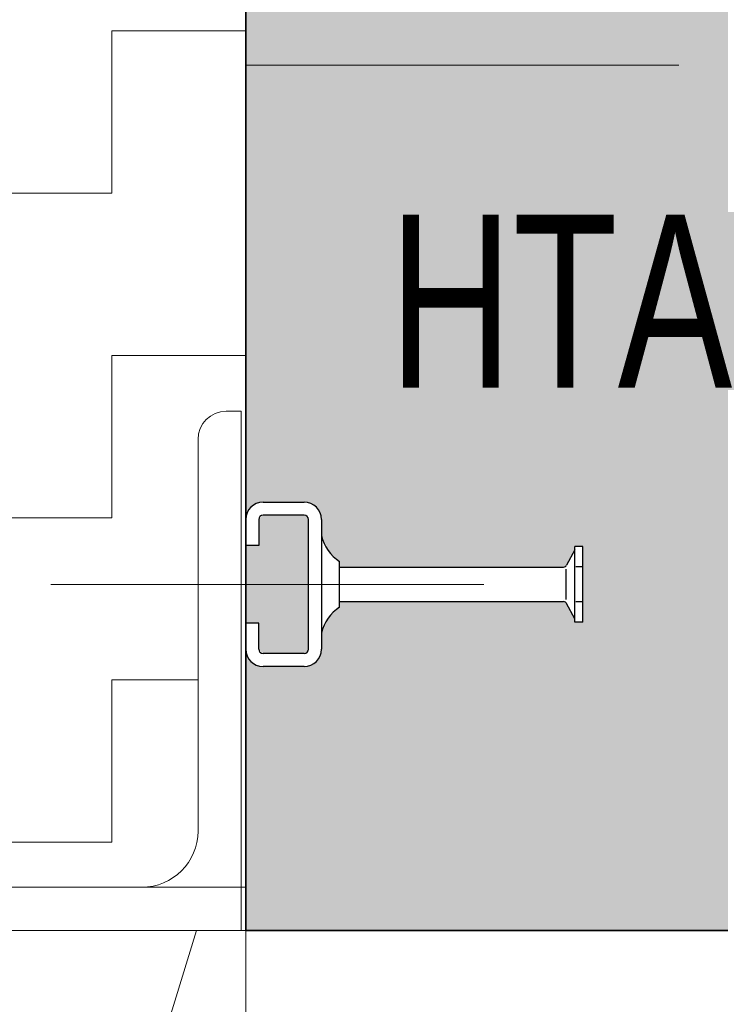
# Model space of a CAD drawing. Header units: metres. Extents: x 1316.5 to 1415.3, y -94.1 to -52.
# Tile 449 of 656: x 1403.154 to 1403.316, y -73.912 to -73.685. Entities that reach past the tile are written whole.
import ezdxf

# ---------------------------------------------------------------- set-up
doc = ezdxf.new("R2010")
doc.units = ezdxf.units.M
doc.header["$PDMODE"] = 65
for name, pattern in [('AUSGEZOGEN', [0]), ('GETRENNT2_S10', [0.045, 0.02, -0.01, 0, -0.005, 0, -0.01]), ('GETRENNT2_S6', [0.11999999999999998, 0.07, -0.01, 0.01, -0.01, 0.01, -0.01])]:
    doc.linetypes.add(name, pattern=pattern)
doc.layers.add('XR$4$_40732', color=7, linetype='Continuous')
doc.layers.add('XR$4$_42143', color=7, linetype='Continuous')
for name, color, linetype, lineweight in [('XR$4$Maßlinie 1_50', 7, 'AUSGEZOGEN', 25), ('XR$4$Muster', 4, 'AUSGEZOGEN', 13), ('XR$4$Möblierung', 4, 'AUSGEZOGEN', 13), ('XR$4$STANDARD_1', 7, 'AUSGEZOGEN', 25), ('XR$4$Text 1_100', 3, 'AUSGEZOGEN', 18), ('XR$4$Wand Mauerwerk tr_1', 42, 'AUSGEZOGEN', 18)]:
    doc.layers.add(name, color=color, linetype=linetype, lineweight=lineweight)
doc.styles.add('ARIAL', font='arial.ttf')
doc.dimstyles.new('DIMSTYLE_4', dxfattribs={"dimtxt": 0.04, "dimasz": 0.03, "dimexe": 0, "dimexo": 1e-06, "dimgap": 0.02, "dimtad": 2, "dimdec": 1, "dimlfac": 100, "dimrnd": 0.5, "dimzin": 4, "dimdsep": 46, "dimtxsty": 'ARIAL', "dimblk1": 'ALL_ML_KREIS', "dimblk2": 'ALL_ML_KREIS', "dimsah": 1, "dimcen": 0, "dimse1": 1, "dimse2": 1, "dimclrd": 7, "dimclre": 7, "dimclrt": 7, "dimadec": 0, "dimazin": 0, "dimtfac": 1, "dimtdec": 0, "dimtix": 1, "dimtmove": 2, "dimatfit": 3, "dimfxl": 0, "dimtzin": 0, "dimlwd": 0, "dimlwe": 25, "dimarcsym": 0})
doc.dimstyles.new('DIMSTYLE_5', dxfattribs={"dimtxt": 0.04, "dimasz": 0.03, "dimexe": 0, "dimexo": 1e-06, "dimgap": 0.02, "dimtad": 2, "dimdec": 1, "dimlfac": 100, "dimrnd": 0.5, "dimzin": 4, "dimdsep": 46, "dimtxsty": 'ARIAL', "dimblk1": 'ALL_ML_KREIS', "dimblk2": 'ALL_ML_KREIS', "dimsah": 1, "dimcen": 0, "dimse1": 1, "dimse2": 1, "dimclrd": 7, "dimclre": 7, "dimclrt": 7, "dimadec": 0, "dimazin": 0, "dimtfac": 1, "dimtdec": 0, "dimtix": 1, "dimtmove": 2, "dimatfit": 3, "dimfxl": 0, "dimtvp": 1.2, "dimtzin": 0, "dimlwd": 0, "dimlwe": 25, "dimarcsym": 0})

# ---------------------------------------------------------------- blocks, each defined once
blk = doc.blocks.new('COMPLEXOBJECT_49')
at = {"layer": 'XR$4$_40732', "color": 3, "linetype": 'AUSGEZOGEN', "lineweight": 13, "transparency": 33554687}
for p, q in [((1403.201456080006, -73.77536920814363), (1403.204956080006, -73.77536920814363)), ((1403.204956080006, -73.77536920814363), (1403.204956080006, -73.89536920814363)), ((1403.194956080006, -73.87236920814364), (1403.194956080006, -73.78186920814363)), ((1403.091456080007, -73.88536920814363), (1403.181956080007, -73.88536920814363)), ((1403.084956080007, -73.89536920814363), (1403.084956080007, -73.89186920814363)), ((1403.204956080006, -73.89536920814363), (1403.084956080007, -73.89536920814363)), ((1403.135456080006, -73.89536665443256), (1403.115956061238, -73.89536665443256))]:
    blk.add_line(p, q, dxfattribs=at)
for centre, radius, start, end in [((1403.201456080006, -73.78186920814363), 0.006500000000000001, 90, 180), ((1403.181956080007, -73.87236920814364), 0.013, 270, 0), ((1403.091456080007, -73.89186920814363), 0.006500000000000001, 90, 180)]:
    blk.add_arc(centre, radius, start, end, dxfattribs=at)
blk = doc.blocks.new('ALL_ML_KREIS')
at = {"color": 0, "linetype": 'ByBlock', "lineweight": -2}
for p, q in [((0, -0.5), (0, 0.5)), ((-1, 0), (0.5, 0))]:
    blk.add_line(p, q, dxfattribs=at)
blk.add_circle((0, 0), 0.15, dxfattribs=at)
blk = doc.blocks.new('*D430')
at = {"layer": 'DEFPOINTS', "color": 7, "linetype": 'AUSGEZOGEN', "lineweight": 25, "transparency": 33554687}
for p in [(1403.081979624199, -73.23214456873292), (1403.081979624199, -73.44954863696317), (1403.205967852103, -73.78836920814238)]:
    blk.add_point(p, dxfattribs=at)
at = {"layer": 'XR$4$Maßlinie 1_50', "color": 7, "linetype": 'AUSGEZOGEN', "lineweight": -2, "transparency": 33554687}
blk.add_line((1403.081979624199, -73.23214456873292), (1403.205967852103, -73.23214456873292), dxfattribs=at)
at = {"layer": 'XR$4$Maßlinie 1_50', "color": 7, "linetype": 'AUSGEZOGEN', "lineweight": 25, "transparency": 33554687, "xscale": 0.03, "yscale": 0.03, "zscale": 0.03, "rotation": 180}
blk.add_blockref('ALL_ML_KREIS', (1403.081979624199, -73.23214456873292), dxfattribs=at)
at = {"layer": 'XR$4$Maßlinie 1_50', "color": 7, "linetype": 'AUSGEZOGEN', "lineweight": 25, "transparency": 33554687, "xscale": 0.03, "yscale": 0.03, "zscale": 0.03}
blk.add_blockref('ALL_ML_KREIS', (1403.205967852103, -73.23214456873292), dxfattribs=at)
at = {"layer": 'XR$4$Maßlinie 1_50', "color": 7, "linetype": 'AUSGEZOGEN', "lineweight": 25, "transparency": 33554687, "insert": (1403.160243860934, -73.20214456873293), "char_height": 0.04, "width": 0.16, "attachment_point": 5, "style": 'ARIAL'}
blk.add_mtext('\\A1;{\\A1;{12\\H0.026400;\\S5^ ;}}', dxfattribs=at)
blk = doc.blocks.new('*D431')
at = {"layer": 'DEFPOINTS', "color": 7, "linetype": 'AUSGEZOGEN', "lineweight": 25, "transparency": 33554687}
for p in [(1403.205967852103, -73.23214456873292), (1403.905967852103, -73.54836920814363), (1403.205967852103, -73.78836920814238)]:
    blk.add_point(p, dxfattribs=at)
at = {"layer": 'XR$4$Maßlinie 1_50', "color": 7, "linetype": 'AUSGEZOGEN', "lineweight": -2, "transparency": 33554687}
blk.add_line((1403.205967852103, -73.23214456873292), (1403.905967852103, -73.23214456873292), dxfattribs=at)
at = {"layer": 'XR$4$Maßlinie 1_50', "color": 7, "linetype": 'AUSGEZOGEN', "lineweight": 25, "transparency": 33554687, "xscale": 0.03, "yscale": 0.03, "zscale": 0.03, "rotation": 180}
blk.add_blockref('ALL_ML_KREIS', (1403.205967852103, -73.23214456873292), dxfattribs=at)
at = {"layer": 'XR$4$Maßlinie 1_50', "color": 7, "linetype": 'AUSGEZOGEN', "lineweight": 25, "transparency": 33554687, "xscale": 0.03, "yscale": 0.03, "zscale": 0.03}
blk.add_blockref('ALL_ML_KREIS', (1403.905967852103, -73.23214456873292), dxfattribs=at)
at = {"layer": 'XR$4$Maßlinie 1_50', "color": 7, "linetype": 'AUSGEZOGEN', "lineweight": 25, "transparency": 33554687, "insert": (1403.554227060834, -73.20146244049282), "char_height": 0.04, "width": 0.16, "attachment_point": 5, "style": 'ARIAL'}
blk.add_mtext('\\A1;{\\A1;{70\\H0.026400;\\S^ ;}}', dxfattribs=at)
blk = doc.blocks.new('*D436')
at = {"layer": 'DEFPOINTS', "color": 7, "linetype": 'AUSGEZOGEN', "lineweight": 25, "transparency": 33554687}
for p in [(1403.081979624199, -73.70501437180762), (1403.205967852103, -74.06236920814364), (1403.081979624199, -74.57404428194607)]:
    blk.add_point(p, dxfattribs=at)
at = {"layer": 'XR$4$Maßlinie 1_50', "color": 7, "linetype": 'AUSGEZOGEN', "lineweight": -2, "transparency": 33554687}
blk.add_line((1403.081979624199, -74.57404428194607), (1403.205967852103, -74.57404428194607), dxfattribs=at)
at = {"layer": 'XR$4$Maßlinie 1_50', "color": 7, "linetype": 'AUSGEZOGEN', "lineweight": 25, "transparency": 33554687, "xscale": 0.03, "yscale": 0.03, "zscale": 0.03, "rotation": 180}
blk.add_blockref('ALL_ML_KREIS', (1403.081979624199, -74.57404428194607), dxfattribs=at)
at = {"layer": 'XR$4$Maßlinie 1_50', "color": 7, "linetype": 'AUSGEZOGEN', "lineweight": 25, "transparency": 33554687, "xscale": 0.03, "yscale": 0.03, "zscale": 0.03}
blk.add_blockref('ALL_ML_KREIS', (1403.205967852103, -74.57404428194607), dxfattribs=at)
at = {"layer": 'XR$4$Maßlinie 1_50', "color": 7, "linetype": 'AUSGEZOGEN', "lineweight": 25, "transparency": 33554687, "insert": (1403.160243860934, -74.54404428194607), "char_height": 0.04, "width": 0.16, "attachment_point": 5, "style": 'ARIAL'}
blk.add_mtext('\\A1;{\\A1;{12\\H0.026400;\\S5^ ;}}', dxfattribs=at)
blk = doc.blocks.new('*D450')
at = {"layer": 'DEFPOINTS', "color": 7, "linetype": 'AUSGEZOGEN', "lineweight": 25, "transparency": 33554687}
for p in [(1403.081979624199, -73.11664860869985), (1403.081979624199, -73.53601814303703), (1403.205967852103, -73.82481079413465)]:
    blk.add_point(p, dxfattribs=at)
at = {"layer": 'XR$4$Maßlinie 1_50', "color": 7, "linetype": 'AUSGEZOGEN', "lineweight": -2, "transparency": 33554687}
blk.add_line((1403.081979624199, -73.11664860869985), (1403.205967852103, -73.11664860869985), dxfattribs=at)
at = {"layer": 'XR$4$Maßlinie 1_50', "color": 7, "linetype": 'AUSGEZOGEN', "lineweight": 25, "transparency": 33554687, "xscale": 0.03, "yscale": 0.03, "zscale": 0.03, "rotation": 180}
blk.add_blockref('ALL_ML_KREIS', (1403.081979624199, -73.11664860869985), dxfattribs=at)
at = {"layer": 'XR$4$Maßlinie 1_50', "color": 7, "linetype": 'AUSGEZOGEN', "lineweight": 25, "transparency": 33554687, "xscale": 0.03, "yscale": 0.03, "zscale": 0.03}
blk.add_blockref('ALL_ML_KREIS', (1403.205967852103, -73.11664860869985), dxfattribs=at)
at = {"layer": 'XR$4$Maßlinie 1_50', "color": 7, "linetype": 'AUSGEZOGEN', "lineweight": 25, "transparency": 33554687, "insert": (1403.160243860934, -73.08664860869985), "char_height": 0.04, "width": 0.16, "attachment_point": 5, "style": 'ARIAL'}
blk.add_mtext('\\A1;{\\A1;{12\\H0.026400;\\S5^ ;}}', dxfattribs=at)
blk = doc.blocks.new('*D451')
at = {"layer": 'DEFPOINTS', "color": 7, "linetype": 'AUSGEZOGEN', "lineweight": 25, "transparency": 33554687}
for p in [(1403.205967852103, -73.11664860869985), (1403.905967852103, -73.54836920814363), (1403.205967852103, -73.82481079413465)]:
    blk.add_point(p, dxfattribs=at)
at = {"layer": 'XR$4$Maßlinie 1_50', "color": 7, "linetype": 'AUSGEZOGEN', "lineweight": -2, "transparency": 33554687}
blk.add_line((1403.205967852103, -73.11664860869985), (1403.905967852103, -73.11664860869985), dxfattribs=at)
at = {"layer": 'XR$4$Maßlinie 1_50', "color": 7, "linetype": 'AUSGEZOGEN', "lineweight": 25, "transparency": 33554687, "xscale": 0.03, "yscale": 0.03, "zscale": 0.03, "rotation": 180}
blk.add_blockref('ALL_ML_KREIS', (1403.205967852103, -73.11664860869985), dxfattribs=at)
at = {"layer": 'XR$4$Maßlinie 1_50', "color": 7, "linetype": 'AUSGEZOGEN', "lineweight": 25, "transparency": 33554687, "xscale": 0.03, "yscale": 0.03, "zscale": 0.03}
blk.add_blockref('ALL_ML_KREIS', (1403.905967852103, -73.11664860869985), dxfattribs=at)
at = {"layer": 'XR$4$Maßlinie 1_50', "color": 7, "linetype": 'AUSGEZOGEN', "lineweight": 25, "transparency": 33554687, "insert": (1403.554227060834, -73.08596648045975), "char_height": 0.04, "width": 0.16, "attachment_point": 5, "style": 'ARIAL'}
blk.add_mtext('\\A1;{\\A1;{70\\H0.026400;\\S^ ;}}', dxfattribs=at)
blk = doc.blocks.new('*D506')
at = {"layer": 'DEFPOINTS', "color": 7, "linetype": 'AUSGEZOGEN', "lineweight": 25, "transparency": 33554687}
for p in [(1401.696456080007, -73.49536920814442), (1401.697467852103, -73.89536920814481), (1404.079384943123, -73.89536920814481)]:
    blk.add_point(p, dxfattribs=at)
at = {"layer": 'XR$4$Maßlinie 1_50', "color": 7, "linetype": 'AUSGEZOGEN', "lineweight": -2, "transparency": 33554687}
blk.add_line((1404.079384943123, -73.89536920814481), (1404.079384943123, -73.49536920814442), dxfattribs=at)
at = {"layer": 'XR$4$Maßlinie 1_50', "color": 7, "linetype": 'AUSGEZOGEN', "lineweight": 25, "transparency": 33554687, "xscale": 0.03, "yscale": 0.03, "zscale": 0.03}
for p, rotation in [((1404.079384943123, -73.49536920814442), 90), ((1404.079384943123, -73.89536920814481), 270)]:
    blk.add_blockref('ALL_ML_KREIS', p, dxfattribs=dict(at, rotation=rotation))
at = {"layer": 'XR$4$Maßlinie 1_50', "color": 7, "linetype": 'AUSGEZOGEN', "lineweight": 25, "transparency": 33554687, "insert": (1404.048702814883, -73.69710999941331), "char_height": 0.04, "width": 0.16, "attachment_point": 5, "rotation": 90, "style": 'ARIAL'}
blk.add_mtext('\\A1;{\\A1;{40\\H0.026400;\\S^ ;}}', dxfattribs=at)
blk = doc.blocks.new('*D507')
at = {"layer": 'DEFPOINTS', "color": 7, "linetype": 'AUSGEZOGEN', "lineweight": 25, "transparency": 33554687}
for p in [(1401.696456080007, -73.49536920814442), (1401.697467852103, -73.89536920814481), (1403.719550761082, -73.89536920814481)]:
    blk.add_point(p, dxfattribs=at)
at = {"layer": 'XR$4$Maßlinie 1_50', "color": 7, "linetype": 'AUSGEZOGEN', "lineweight": -2, "transparency": 33554687}
blk.add_line((1403.719550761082, -73.89536920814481), (1403.719550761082, -73.49536920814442), dxfattribs=at)
at = {"layer": 'XR$4$Maßlinie 1_50', "color": 7, "linetype": 'AUSGEZOGEN', "lineweight": 25, "transparency": 33554687, "xscale": 0.03, "yscale": 0.03, "zscale": 0.03}
for p, rotation in [((1403.719550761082, -73.49536920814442), 90), ((1403.719550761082, -73.89536920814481), 270)]:
    blk.add_blockref('ALL_ML_KREIS', p, dxfattribs=dict(at, rotation=rotation))
at = {"layer": 'XR$4$Maßlinie 1_50', "color": 7, "linetype": 'AUSGEZOGEN', "lineweight": 25, "transparency": 33554687, "insert": (1403.688868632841, -73.69710999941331), "char_height": 0.04, "width": 0.16, "attachment_point": 5, "rotation": 90, "style": 'ARIAL'}
blk.add_mtext('\\A1;{\\A1;{40\\H0.026400;\\S^ ;}}', dxfattribs=at)

msp = doc.modelspace()

# ---------------------------------------------------------------- hatches: boundary and pattern name
at = {"layer": 'XR$4$Muster', "linetype": 'AUSGEZOGEN', "lineweight": 13, "transparency": 33554687}
h = msp.add_hatch(dxfattribs=at)
h.set_pattern_fill('MUSTER', color=4, scale=0.0375, angle=90.00000000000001, style=0, pattern_type=2)
h.set_pattern_definition([(90.00000000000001, (-0.07500000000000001, 0.07499999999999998), (-0.03750000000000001, 0.03749999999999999), [0.0375, -0.0375]), (180, (-0.07500000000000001, 0.07499999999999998), (-0.03750000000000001, -0.03749999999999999), [0.0375, -0.0375])])
h.paths.add_polyline_path([(1403.205967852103, -73.77489163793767), (1403.205967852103, -73.49536920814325), (1403.085967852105, -73.49536920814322), (1403.085967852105, -73.88536920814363), (1403.117687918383, -73.88536920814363), (1403.117687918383, -73.86941954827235), (1403.118267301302, -73.86807387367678), (1403.119344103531, -73.86557289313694), (1403.120139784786, -73.8637248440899), (1403.1226604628, -73.86941954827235), (1403.1226604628, -73.88421909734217), (1403.1278325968, -73.88536920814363), (1403.181956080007, -73.88536920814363), (1403.18352305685, -73.8852744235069), (1403.185067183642, -73.88499145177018), (1403.186565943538, -73.88452441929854), (1403.187997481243, -73.88388013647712), (1403.189340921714, -73.88306799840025), (1403.190576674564, -73.88209984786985), (1403.191686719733, -73.88098980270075), (1403.192654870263, -73.87975404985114), (1403.19346700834, -73.8784106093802), (1403.194111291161, -73.87697907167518), (1403.194578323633, -73.87548031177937), (1403.19486129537, -73.87393618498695), (1403.194956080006, -73.87236920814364), (1403.194956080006, -73.78186920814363), (1403.195177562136, -73.78018688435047), (1403.195826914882, -73.77861920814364), (1403.196859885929, -73.77727301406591), (1403.198206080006, -73.77624004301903), (1403.199773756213, -73.77559069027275), (1403.201456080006, -73.77536920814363), (1403.204956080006, -73.77536920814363)], flags=0)
at = {"layer": 'XR$4$Möblierung', "linetype": 'AUSGEZOGEN', "lineweight": 13, "transparency": 33554687}
for points in [[(1403.829967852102, -73.58736920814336), (1403.831843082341, -73.59094107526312), (1403.832067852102, -73.59107693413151), (1403.832067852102, -73.59136920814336), (1403.884267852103, -73.59136920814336), (1403.884267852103, -73.5901192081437), (1403.885451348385, -73.58920043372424), (1403.886484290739, -73.58811515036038), (1403.887343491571, -73.58688772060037), (1403.888467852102, -73.58462266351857), (1403.888467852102, -73.58036920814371), (1403.888663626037, -73.5791331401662), (1403.889231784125, -73.57801806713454), (1403.890116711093, -73.57713314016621), (1403.891231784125, -73.57656498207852), (1403.892467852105, -73.57636920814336), (1403.9019678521, -73.57636920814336), (1403.90320392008, -73.57656498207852), (1403.904318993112, -73.57713314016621), (1403.90520392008, -73.57801806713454), (1403.905772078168, -73.5791331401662), (1403.905967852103, -73.58036920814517), (1403.905967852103, -73.49536920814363), (1403.670967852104, -73.4953692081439), (1403.664967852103, -73.49536920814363), (1403.646967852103, -73.4953692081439), (1403.205967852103, -73.49536920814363), (1403.205967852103, -73.58036920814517), (1403.206163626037, -73.5791331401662), (1403.206731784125, -73.57801806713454), (1403.207616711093, -73.57713314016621), (1403.208731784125, -73.57656498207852), (1403.209967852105, -73.57636920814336), (1403.2194678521, -73.57636920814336), (1403.22070392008, -73.57656498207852), (1403.221818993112, -73.57713314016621), (1403.22270392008, -73.57801806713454), (1403.223272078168, -73.5791331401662), (1403.223467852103, -73.58036920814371), (1403.223467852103, -73.58462266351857), (1403.224592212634, -73.58688772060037), (1403.225451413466, -73.58811515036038), (1403.22648435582, -73.58920043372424), (1403.227667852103, -73.5901192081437), (1403.227667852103, -73.59136920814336), (1403.279867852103, -73.59136920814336), (1403.279867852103, -73.59107693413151), (1403.280092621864, -73.59094107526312), (1403.281967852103, -73.58736920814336), (1403.281967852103, -73.58664211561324), (1403.283867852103, -73.58664211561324), (1403.283867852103, -73.60409630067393), (1403.281967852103, -73.60409630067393), (1403.281967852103, -73.60336920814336), (1403.280092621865, -73.59979734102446), (1403.279867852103, -73.59966148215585), (1403.279867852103, -73.59936920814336), (1403.227667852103, -73.59936920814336), (1403.227667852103, -73.60061920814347), (1403.22648435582, -73.60153798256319), (1403.225451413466, -73.60262326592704), (1403.224592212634, -73.60385069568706), (1403.223467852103, -73.60611575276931), (1403.223467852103, -73.61036920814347), (1403.223272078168, -73.61160527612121), (1403.22270392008, -73.61272034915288), (1403.221818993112, -73.6136052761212), (1403.22070392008, -73.6141734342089), (1403.219467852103, -73.61436920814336), (1403.209967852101, -73.61436920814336), (1403.208731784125, -73.6141734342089), (1403.207616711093, -73.6136052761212), (1403.206731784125, -73.61272034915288), (1403.206163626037, -73.61160527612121), (1403.205967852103, -73.61036920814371), (1403.205967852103, -73.80036920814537), (1403.206163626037, -73.79913314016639), (1403.206731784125, -73.79801806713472), (1403.207616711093, -73.7971331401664), (1403.208731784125, -73.7965649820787), (1403.209967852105, -73.79636920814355), (1403.2194678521, -73.79636920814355), (1403.22070392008, -73.7965649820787), (1403.221818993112, -73.7971331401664), (1403.22270392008, -73.79801806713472), (1403.223272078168, -73.79913314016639), (1403.223467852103, -73.80036920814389), (1403.223467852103, -73.80462266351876), (1403.224592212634, -73.80688772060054), (1403.225451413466, -73.80811515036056), (1403.22648435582, -73.80920043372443), (1403.227667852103, -73.81011920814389), (1403.227667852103, -73.81136920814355), (1403.279867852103, -73.81136920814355), (1403.279867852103, -73.81107693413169), (1403.280092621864, -73.81094107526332), (1403.281967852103, -73.80736920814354), (1403.281967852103, -73.80664211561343), (1403.283867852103, -73.80664211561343), (1403.283867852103, -73.82409630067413), (1403.281967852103, -73.82409630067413), (1403.281967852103, -73.82336920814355), (1403.280092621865, -73.81979734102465), (1403.279867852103, -73.81966148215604), (1403.279867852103, -73.81936920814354), (1403.227667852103, -73.81936920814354), (1403.227667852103, -73.82061920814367), (1403.22648435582, -73.82153798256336), (1403.225451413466, -73.82262326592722), (1403.224592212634, -73.82385069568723), (1403.223467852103, -73.82611575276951), (1403.223467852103, -73.83036920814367), (1403.223272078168, -73.8316052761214), (1403.22270392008, -73.83272034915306), (1403.221818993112, -73.83360527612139), (1403.22070392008, -73.83417343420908), (1403.219467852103, -73.83436920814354), (1403.209967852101, -73.83436920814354), (1403.208731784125, -73.83417343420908), (1403.207616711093, -73.83360527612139), (1403.206731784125, -73.83272034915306), (1403.206163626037, -73.8316052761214), (1403.205967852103, -73.83036920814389), (1403.205967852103, -73.89536920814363), (1403.905967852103, -73.89536920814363), (1403.905967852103, -73.83036920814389), (1403.905772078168, -73.8316052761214), (1403.90520392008, -73.83272034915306), (1403.904318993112, -73.83360527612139), (1403.90320392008, -73.83417343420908), (1403.901967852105, -73.83436920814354), (1403.892467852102, -73.83436920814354), (1403.891231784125, -73.83417343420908), (1403.890116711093, -73.83360527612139), (1403.889231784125, -73.83272034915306), (1403.888663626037, -73.8316052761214), (1403.888467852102, -73.83036920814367), (1403.888467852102, -73.82611575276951), (1403.887343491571, -73.82385069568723), (1403.886484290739, -73.82262326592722), (1403.885451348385, -73.82153798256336), (1403.884267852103, -73.82061920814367), (1403.884267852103, -73.81936920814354), (1403.832067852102, -73.81936920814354), (1403.832067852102, -73.81966148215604), (1403.83184308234, -73.81979734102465), (1403.829967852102, -73.82336920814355), (1403.829967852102, -73.82409630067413), (1403.828067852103, -73.82409630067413), (1403.828067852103, -73.80664211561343), (1403.829967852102, -73.80664211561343), (1403.829967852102, -73.80736920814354), (1403.831843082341, -73.81094107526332), (1403.832067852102, -73.81107693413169), (1403.832067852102, -73.81136920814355), (1403.884267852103, -73.81136920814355), (1403.884267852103, -73.81011920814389), (1403.885451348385, -73.80920043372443), (1403.886484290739, -73.80811515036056), (1403.887343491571, -73.80688772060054), (1403.888467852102, -73.80462266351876), (1403.888467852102, -73.80036920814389), (1403.888663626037, -73.79913314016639), (1403.889231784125, -73.79801806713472), (1403.890116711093, -73.7971331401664), (1403.891231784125, -73.7965649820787), (1403.892467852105, -73.79636920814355), (1403.9019678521, -73.79636920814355), (1403.90320392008, -73.7965649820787), (1403.904318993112, -73.7971331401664), (1403.90520392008, -73.79801806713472), (1403.905772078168, -73.79913314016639), (1403.905967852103, -73.80036920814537), (1403.905967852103, -73.61036920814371), (1403.905772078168, -73.61160527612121), (1403.90520392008, -73.61272034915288), (1403.904318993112, -73.6136052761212), (1403.90320392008, -73.6141734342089), (1403.901967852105, -73.61436920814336), (1403.892467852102, -73.61436920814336), (1403.891231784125, -73.6141734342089), (1403.890116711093, -73.6136052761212), (1403.889231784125, -73.61272034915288), (1403.888663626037, -73.61160527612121), (1403.888467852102, -73.61036920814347), (1403.888467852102, -73.60611575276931), (1403.887343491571, -73.60385069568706), (1403.886484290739, -73.60262326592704), (1403.885451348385, -73.60153798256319), (1403.884267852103, -73.60061920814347), (1403.884267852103, -73.59936920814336), (1403.832067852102, -73.59936920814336), (1403.832067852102, -73.59966148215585), (1403.83184308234, -73.59979734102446), (1403.829967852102, -73.60336920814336), (1403.829967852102, -73.60409630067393), (1403.828067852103, -73.60409630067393), (1403.828067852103, -73.58664211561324), (1403.829967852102, -73.58664211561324)], [(1403.209967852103, -73.79936920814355), (1403.208967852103, -73.80036920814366), (1403.208967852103, -73.80636920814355), (1403.205967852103, -73.80636920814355), (1403.205967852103, -73.82436920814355), (1403.208967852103, -73.82436920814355), (1403.208967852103, -73.83036920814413), (1403.209967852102, -73.83136920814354), (1403.219467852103, -73.83136920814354), (1403.220467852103, -73.83036920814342), (1403.220467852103, -73.80036920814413), (1403.219467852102, -73.79936920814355)]]:
    msp.add_hatch(color=8, dxfattribs=at).paths.add_polyline_path(points)

# ---------------------------------------------------------------- linework, layer by layer
at = {"transparency": 33554687}
for p, q in [((1403.209967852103, -73.79636920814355), (1403.219467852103, -73.79636920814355)), ((1403.219467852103, -73.79936920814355), (1403.209967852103, -73.79936920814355)), ((1403.205967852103, -73.80036920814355), (1403.205967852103, -73.80636920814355)), ((1403.208967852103, -73.80036920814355), (1403.208967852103, -73.80636920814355)), ((1403.220467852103, -73.83036920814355), (1403.220467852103, -73.80036920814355)), ((1403.223467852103, -73.80036920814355), (1403.223467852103, -73.83036920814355)), ((1403.208967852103, -73.80636920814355), (1403.205967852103, -73.80636920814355)), ((1403.281967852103, -73.82409630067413), (1403.281967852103, -73.80664211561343)), ((1403.283867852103, -73.80664211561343), (1403.281967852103, -73.80664211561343)), ((1403.283867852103, -73.82409630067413), (1403.283867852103, -73.80664211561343)), ((1403.281967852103, -73.80736920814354), (1403.280092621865, -73.8109410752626)), ((1403.227667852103, -73.82061920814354), (1403.227667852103, -73.81011920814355)), ((1403.227667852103, -73.81136920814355), (1403.279384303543, -73.81136920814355)), ((1403.283617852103, -73.81129433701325), (1403.282217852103, -73.81129433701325)), ((1403.279867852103, -73.81189082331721), (1403.279867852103, -73.81884759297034)), ((1403.227667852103, -73.81936920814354), (1403.279384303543, -73.81936920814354)), ((1403.281967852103, -73.82336920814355), (1403.280092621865, -73.8197973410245)), ((1403.283617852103, -73.81944407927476), (1403.282217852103, -73.81944407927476)), ((1403.205967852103, -73.83036920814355), (1403.205967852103, -73.82436920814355)), ((1403.208967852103, -73.82436920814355), (1403.205967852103, -73.82436920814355)), ((1403.208967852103, -73.83036920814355), (1403.208967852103, -73.82436920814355)), ((1403.283867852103, -73.82409630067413), (1403.281967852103, -73.82409630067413)), ((1403.219467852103, -73.83136920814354), (1403.209967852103, -73.83136920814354)), ((1403.219467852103, -73.83436920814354), (1403.209967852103, -73.83436920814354))]:
    msp.add_line(p, q, dxfattribs=at)
for centre, radius, start, end in [((1403.209967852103, -73.80036920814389), 0.004, 90, 180), ((1403.219467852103, -73.80036920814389), 0.004, 0, 90), ((1403.209967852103, -73.80036920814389), 0.001, 90, 180), ((1403.219467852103, -73.80036920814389), 0.001, 0, 90), ((1403.233191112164, -73.80178292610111), 0.01, 193.5107739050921, 236.4732664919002), ((1403.279384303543, -73.81056920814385), 0.0008, 270, 332.3005271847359), ((1403.279384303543, -73.82016920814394), 0.0008, 27.6994728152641, 90), ((1403.233191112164, -73.82895549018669), 0.01, 123.5267335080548, 166.4892260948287), ((1403.209967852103, -73.83036920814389), 0.004, 180, 270), ((1403.209967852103, -73.83036920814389), 0.001, 180, 270), ((1403.219467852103, -73.83036920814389), 0.004, 270, 0), ((1403.219467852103, -73.83036920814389), 0.001, 270, 0)]:
    msp.add_arc(centre, radius, start, end, dxfattribs=at)
at = {"layer": 'XR$4$_42143', "color": 7, "linetype": 'AUSGEZOGEN', "lineweight": 13, "transparency": 33554687}
msp.add_line((1403.171979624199, -73.88536920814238), (1403.205967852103, -73.88536920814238), dxfattribs=at)
at = {"layer": 'XR$4$Möblierung', "color": 4, "linetype": 'GETRENNT2_S6', "lineweight": 18, "transparency": 33554687}
msp.add_line((1403.205967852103, -73.69536920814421), (1403.905967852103, -73.69536920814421), dxfattribs=at)
at = {"layer": 'XR$4$STANDARD_1', "color": 7, "linetype": 'AUSGEZOGEN', "lineweight": 35, "transparency": 33554687}
msp.add_lwpolyline([(1403.205967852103, -73.49536920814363), (1403.905967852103, -73.49536920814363), (1403.905967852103, -73.89536920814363), (1403.205967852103, -73.89536920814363), (1403.205967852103, -73.49536920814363)], close=True, dxfattribs=at)
at = {"layer": 'XR$4$Wand Mauerwerk tr_1', "color": 7, "linetype": 'GETRENNT2_S10', "lineweight": 13, "transparency": 33554687}
for p, q in [((1403.160967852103, -73.8153692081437), (1403.418782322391, -73.81536920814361)), ((1403.205967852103, -73.89536920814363), (1403.205967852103, -74.74599214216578))]:
    msp.add_line(p, q, dxfattribs=at)
at = {"layer": 'XR$4$Wand Mauerwerk tr_1', "color": 7, "linetype": 'AUSGEZOGEN', "lineweight": 13, "transparency": 33554687}
msp.add_line((1403.063973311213, -74.31884204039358), (1403.194629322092, -73.89536920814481), dxfattribs=at)
at = {"layer": 'XR$4$Wand Mauerwerk tr_1', "color": 7, "linetype": 'AUSGEZOGEN', "lineweight": 18, "transparency": 33554687}
msp.add_line((1403.161979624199, -73.89536920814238), (1403.205967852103, -73.89536920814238), dxfattribs=at)

# ---------------------------------------------------------------- block references
at = {"layer": 'XR$4$_40732', "color": 3, "linetype": 'AUSGEZOGEN', "lineweight": 13, "transparency": 33554687}
msp.add_blockref('COMPLEXOBJECT_49', (0, 0), dxfattribs=at)

# ---------------------------------------------------------------- texts
at = {"layer": 'XR$4$Text 1_100', "color": 3, "linetype": 'AUSGEZOGEN', "lineweight": 18, "transparency": 33554687, "insert": (1403.239012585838, -73.76993717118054), "char_height": 0.04, "width": 0.0942500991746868, "attachment_point": 7, "style": 'ARIAL'}
msp.add_mtext('\\W0.71;HTA', dxfattribs=at)

# ---------------------------------------------------------------- dimensions: what is measured, and where the dimension line sits
at = {"layer": 'XR$4$Maßlinie 1_50', "color": 7, "linetype": 'AUSGEZOGEN', "lineweight": 25, "transparency": 33554687}
for base, p1, p2, dimstyle, picture, middle in [((1403.205967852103, -73.11664860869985), (1403.081979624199, -73.53601714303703), (1403.205967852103, -73.82480979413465), 'DIMSTYLE_5', '*D450', (1403.160243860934, -73.08664860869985)), ((1403.905967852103, -73.11664860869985), (1403.205967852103, -73.82480979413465), (1403.905967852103, -73.54836820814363), 'DIMSTYLE_4', '*D451', (1403.554227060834, -73.08596648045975)), ((1403.205967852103, -73.23214456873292), (1403.081979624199, -73.44954763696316), (1403.205967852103, -73.78836820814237), 'DIMSTYLE_5', '*D430', (1403.160243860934, -73.20214456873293)), ((1403.905967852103, -73.23214456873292), (1403.205967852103, -73.78836820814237), (1403.905967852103, -73.54836820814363), 'DIMSTYLE_4', '*D431', (1403.554227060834, -73.20146244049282)), ((1403.205967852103, -74.57404428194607), (1403.081979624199, -73.70501537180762), (1403.205967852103, -74.06237020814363), 'DIMSTYLE_5', '*D436', (1403.160243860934, -74.54404428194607))]:
    dim = msp.add_linear_dim(base=base, p1=p1, p2=p2, dimstyle=dimstyle, override={"dimpost": '<>', "dimclrd": 7, "dimclre": 7, "dimclrt": 7, "dimlwd": 0, "dimlwe": 25}, dxfattribs=at)
    dim.commit()
    dim.dimension.update_dxf_attribs({"geometry": picture, "text_midpoint": middle, "dimtype": 160})
for base, picture, middle in [((1404.079384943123, -73.49536920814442), '*D506', (1404.048702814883, -73.69710999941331)), ((1403.719550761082, -73.49536920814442), '*D507', (1403.688868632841, -73.69710999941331))]:
    dim = msp.add_linear_dim(base=base, p1=(1401.697468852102, -73.89536920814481), p2=(1401.696457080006, -73.49536920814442), angle=90, dimstyle='DIMSTYLE_4', override={"dimpost": '<>', "dimclrd": 7, "dimclre": 7, "dimclrt": 7, "dimlwd": 0, "dimlwe": 25}, dxfattribs=at)
    dim.commit()
    dim.dimension.update_dxf_attribs({"geometry": picture, "text_midpoint": middle, "dimtype": 160})

doc.saveas('drawing.dxf')
